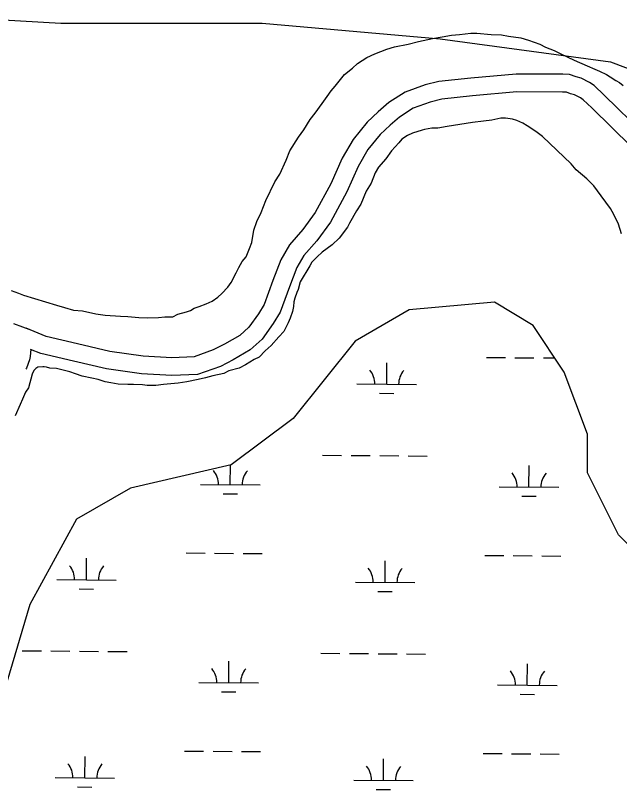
# Model space of a CAD drawing. Extents: x 3271442 to 3309282, y 752266 to 777610.
# Drawn here: x 3302496 to 3303511, y 773303 to 774603 of the extents above; entities that cross this region are included whole.
import ezdxf

# ---------------------------------------------------------------- set-up
doc = ezdxf.new("R2010")
doc.units = 0
for name, color, linetype in [('V-ROAD-CNTR', 7, 'Continuous'), ('V-SITE-VEGE', 7, 'Continuous'), ('V-WETL-SWMP', 7, 'Continuous')]:
    doc.layers.add(name, color=color, linetype=linetype)

msp = doc.modelspace()

# ---------------------------------------------------------------- linework, layer by layer
at = {"layer": 'V-ROAD-CNTR'}
for points in [[(3303552, 774404.6), (3303485.3, 774469.6), (3303468.7, 774485.4), (3303460.5, 774490.8), (3303446.5, 774497.7), (3303438.2, 774500.3), (3303427.4, 774504), (3303415.7, 774504.4), (3303337.5, 774504.8), (3303261.2, 774497.8), (3303207.7, 774492.2), (3303184.3, 774486.7), (3303151, 774474.6), (3303123.5, 774456.8), (3303105.4, 774441.2), (3303087, 774423.8), (3303063.4, 774395), (3303045.2, 774363.3), (3303026.1, 774320.5), (3302999.8, 774272.3), (3302979.2, 774243.6), (3302956.3, 774218.1), (3302941.8, 774192.9), (3302928.6, 774157.8), (3302913.8, 774117.9), (3302904.2, 774102.3), (3302888.2, 774079.5), (3302872.9, 774065.9), (3302847.5, 774051.1), (3302828.4, 774041.3), (3302796.3, 774029.7), (3302758.9, 774028.3), (3302710.9, 774030.9), (3302654.7, 774038.9), (3302600.3, 774051.8), (3302547.7, 774064.1), (3302513.8, 774077.9)], [(3303531.3, 774382.8), (3303464.5, 774448), (3303449.9, 774461.8), (3303445.5, 774464.7), (3303435.3, 774469.7), (3303428.7, 774471.8), (3303421.9, 774474.2), (3303415.2, 774474.4), (3303338.8, 774474.8), (3303264.2, 774468), (3303212.8, 774462.5), (3303192.9, 774457.9), (3303164.5, 774447.6), (3303141.5, 774432.7), (3303125.5, 774418.9), (3303109, 774403.3), (3303088.2, 774377.9), (3303071.9, 774349.6), (3303053, 774307.2), (3303025.3, 774256.3), (3303002.6, 774224.8), (3302980.7, 774200.3), (3302969, 774180.1), (3302956.7, 774147.3), (3302940.9, 774104.7), (3302929.3, 774085.8), (3302910.8, 774059.3), (3302890.6, 774041.5), (3302861.9, 774024.7), (3302840.4, 774013.7), (3302802.1, 773999.9), (3302758.6, 773998.2), (3302707.9, 774001), (3302649.1, 774009.4), (3302593.4, 774022.6), (3302538.6, 774035.4), (3302521.3, 774042.4)], [(3302492.7, 774086), (3302522.9, 774074.5)], [(3302521.7, 774042.6), (3302520.9, 774030.6), (3302519.5, 774024.8), (3302514.3, 774010.6), (3302513.4, 774008.9)]]:
    msp.add_lwpolyline(points, dxfattribs=at)
at = {"layer": 'V-SITE-VEGE'}
for p, q in [((3303173.2, 774559.7), (3303197.1, 774564.5)), ((3303197.1, 774564.5), (3303213.3, 774567.4)), ((3303213.3, 774567.4), (3303228.7, 774570.2)), ((3303228.7, 774570.2), (3303242.3, 774571.3)), ((3303242.3, 774571.3), (3303261.1, 774573.4)), ((3303261.1, 774573.4), (3303271.4, 774573.6)), ((3303271.4, 774573.6), (3303295.5, 774571.5)), ((3303295.5, 774571.5), (3303312.6, 774571)), ((3303312.6, 774571), (3303324.6, 774568.6)), ((3303324.6, 774568.6), (3303345.2, 774565.6)), ((3303345.2, 774565.6), (3303358.2, 774561.6)), ((3303120.3, 774546.7), (3303133.1, 774550.4)), ((3303133.1, 774550.4), (3303156.1, 774555.1)), ((3303156.1, 774555.1), (3303173.2, 774559.7)), ((3303358.2, 774561.6), (3303377.1, 774555.1)), ((3303377.1, 774555.1), (3303386.7, 774550.1)), ((3303386.7, 774550.1), (3303401.3, 774544.4)), ((3303086.3, 774532.4), (3303099.9, 774538.6)), ((3303099.9, 774538.6), (3303120.3, 774546.7)), ((3303401.3, 774544.4), (3303412.6, 774538.6)), ((3303412.6, 774538.6), (3303435.1, 774527.9)), ((3303071.1, 774522.7), (3303086.3, 774532.4)), ((3303435.1, 774527.9), (3303456.6, 774518.9)), ((3303049.2, 774504.3), (3303062.7, 774514.8)), ((3303062.7, 774514.8), (3303071.1, 774522.7)), ((3303456.6, 774518.9), (3303469.6, 774513.1)), ((3303469.6, 774513.1), (3303477.4, 774509.9)), ((3303042.5, 774495.6), (3303049.2, 774504.3)), ((3303477.4, 774509.9), (3303489.5, 774504.1)), ((3303489.5, 774504.1), (3303495.6, 774499.9)), ((3303495.6, 774499.9), (3303505.1, 774494.1)), ((3303026.6, 774476.4), (3303033.3, 774484.3)), ((3303033.3, 774484.3), (3303042.5, 774495.6)), ((3303505.1, 774494.1), (3303511.1, 774490.8)), ((3303511.1, 774490.8), (3303517.2, 774485.8)), ((3303019.9, 774466.9), (3303026.6, 774476.4)), ((3303011.5, 774455.6), (3303019.9, 774466.9)), ((3302999.9, 774439.1), (3303011.5, 774455.6)), ((3302991.5, 774428.6), (3302999.9, 774439.1)), ((3302980.7, 774411.3), (3302991.5, 774428.6)), ((3303264, 774423.6), (3303221.3, 774416.7)), ((3303282.8, 774425.6), (3303264, 774423.6)), ((3303296.5, 774427.6), (3303282.8, 774425.6)), ((3303311.8, 774430.5), (3303296.5, 774427.6)), ((3303319.5, 774430.6), (3303311.8, 774430.5)), ((3303331.6, 774429.1), (3303319.5, 774430.6)), ((3303338.5, 774426.7), (3303331.6, 774429.1)), ((3303348.8, 774422.6), (3303338.5, 774426.7)), ((3303355.8, 774417.6), (3303348.8, 774422.6)), ((3302971.5, 774399.1), (3302980.7, 774411.3)), ((3303179.4, 774410.8), (3303163.3, 774405.4)), ((3303183.7, 774411.7), (3303179.4, 774410.8)), ((3303195.7, 774413.7), (3303183.7, 774411.7)), ((3303205.9, 774413.9), (3303195.7, 774413.7)), ((3303221.3, 774416.7), (3303205.9, 774413.9)), ((3303370.5, 774408.5), (3303355.8, 774417.6)), ((3303381.8, 774400.1), (3303370.5, 774408.5)), ((3302957.4, 774375.7), (3302971.5, 774399.1)), ((3303145.5, 774395.6), (3303140.4, 774389.5)), ((3303154.8, 774401.8), (3303145.5, 774395.6)), ((3303163.3, 774405.4), (3303154.8, 774401.8)), ((3303429.8, 774353.9), (3303381.8, 774400.1)), ((3303140.4, 774389.5), (3303127.9, 774375.6)), ((3302950.8, 774360.2), (3302957.4, 774375.7)), ((3303127.9, 774375.6), (3303118.7, 774362.5)), ((3302940.1, 774336.9), (3302950.8, 774360.2)), ((3303118.7, 774362.5), (3303106.1, 774348.6)), ((3303438.6, 774343.8), (3303429.8, 774353.9)), ((3303106.1, 774348.6), (3303100.3, 774339.1)), ((3303456, 774328.7), (3303438.6, 774343.8)), ((3302931.8, 774323.9), (3302940.1, 774336.9)), ((3303100.3, 774339.1), (3303093.8, 774321.8)), ((3303468.2, 774316.9), (3303456, 774328.7)), ((3302917, 774292.7), (3302931.8, 774323.9)), ((3303093.8, 774321.8), (3303085.5, 774307.9)), ((3303480.5, 774300), (3303468.2, 774316.9)), ((3303085.5, 774307.9), (3303076.4, 774286.3)), ((3302908.8, 774272), (3302917, 774292.7)), ((3303496.3, 774278.9), (3303480.5, 774300)), ((3303076.4, 774286.3), (3303068.9, 774275.1)), ((3303501.7, 774268.8), (3303496.3, 774278.9)), ((3302901.4, 774257.3), (3302908.8, 774272)), ((3303068.9, 774275.1), (3303057.4, 774254.3)), ((3303509.7, 774252.6), (3303501.7, 774268.8)), ((3302896.5, 774242.7), (3302901.4, 774257.3)), ((3303057.4, 774254.3), (3303054.1, 774247.4)), ((3303514.3, 774236.4), (3303509.7, 774252.6)), ((3302893.5, 774222), (3302896.5, 774242.7)), ((3303054.1, 774247.4), (3303039.8, 774229.1)), ((3303039.8, 774229.1), (3303028.1, 774217.8)), ((3302883.7, 774197.9), (3302889.4, 774211.7)), ((3302889.4, 774211.7), (3302893.5, 774222)), ((3303028.1, 774217.8), (3303011.2, 774205.4)), ((3302877, 774190), (3302883.7, 774197.9)), ((3303011.2, 774205.4), (3303002.8, 774197.6)), ((3302871.2, 774179.6), (3302877, 774190)), ((3302994.3, 774188.8), (3302991, 774182.8)), ((3303002.8, 774197.6), (3302994.3, 774188.8)), ((3302867, 774171), (3302871.2, 774179.6)), ((3302991, 774182.8), (3302974.4, 774155.9)), ((3302858.8, 774154.6), (3302867, 774171)), ((3302842.9, 774136.3), (3302852.9, 774146.7)), ((3302852.9, 774146.7), (3302858.8, 774154.6)), ((3302974.4, 774155.9), (3302971.2, 774143)), ((3302489, 774141.5), (3302501.1, 774136.6)), ((3302501.1, 774136.6), (3302509.7, 774133.3)), ((3302509.7, 774133.3), (3302564.8, 774116.4)), ((3302836.1, 774130.1), (3302842.9, 774136.3)), ((3302968.8, 774137.8), (3302965.5, 774128.3)), ((3302971.2, 774143), (3302968.8, 774137.8)), ((3302816.6, 774118.6), (3302826.8, 774123.1)), ((3302826.8, 774123.1), (3302836.1, 774130.1)), ((3302963.9, 774122.3), (3302963.2, 774114.6)), ((3302965.5, 774128.3), (3302963.9, 774122.3)), ((3302564.8, 774116.4), (3302578.6, 774112.4)), ((3302578.6, 774112.4), (3302593.3, 774108.4)), ((3302593.3, 774108.4), (3302608.7, 774107)), ((3302608.7, 774107), (3302631.1, 774102.3)), ((3302783.5, 774105.2), (3302790.3, 774107.9)), ((3302790.3, 774107.9), (3302796.2, 774111.4)), ((3302796.2, 774111.4), (3302804.7, 774114.1)), ((3302804.7, 774114.1), (3302816.6, 774118.6)), ((3302963.2, 774114.6), (3302961.7, 774106)), ((3302631.1, 774102.3), (3302646.5, 774100)), ((3302646.5, 774100), (3302672.3, 774097.9)), ((3302672.3, 774097.9), (3302685.1, 774097.3)), ((3302685.1, 774097.3), (3302703.1, 774095.9)), ((3302703.1, 774095.9), (3302717.7, 774095.3)), ((3302717.7, 774095.3), (3302736.6, 774095.7)), ((3302736.6, 774095.7), (3302746.8, 774096.8)), ((3302746.8, 774096.8), (3302760.5, 774097)), ((3302760.5, 774097), (3302769, 774101.5)), ((3302769, 774101.5), (3302783.5, 774105.2)), ((3302957.6, 774094.8), (3302954.3, 774087)), ((3302961.7, 774106), (3302957.6, 774094.8)), ((3302954.3, 774087), (3302946.9, 774072.3)), ((3302946.9, 774072.3), (3302938.5, 774063.6)), ((3302938.5, 774063.6), (3302925.9, 774048.8)), ((3302925.9, 774048.8), (3302915.8, 774040)), ((3302905.7, 774029.5), (3302897.2, 774025.1)), ((3302915.8, 774040), (3302905.7, 774029.5)), ((3302882.8, 774016.2), (3302871.8, 774010.9)), ((3302897.2, 774025.1), (3302882.8, 774016.2)), ((3302526.7, 774006.9), (3302524.2, 774000.8)), ((3302530, 774010.4), (3302526.7, 774006.9)), ((3302533.4, 774012.2), (3302530, 774010.4)), ((3302542, 774013.2), (3302533.4, 774012.2)), ((3302544.5, 774013.2), (3302542, 774013.2)), ((3302548, 774012.4), (3302544.5, 774013.2)), ((3302554, 774010.8), (3302548, 774012.4)), ((3302565.1, 774010.2), (3302554, 774010.8)), ((3302573.8, 774007.8), (3302565.1, 774010.2)), ((3302587.5, 774004.6), (3302573.8, 774007.8)), ((3302597, 774001.4), (3302587.5, 774004.6)), ((3302854.8, 774006.3), (3302846.3, 774001.8)), ((3302871.8, 774010.9), (3302854.8, 774006.3)), ((3302524.2, 774000.8), (3302517.8, 773977.6)), ((3302608.2, 773997.3), (3302597, 774001.4)), ((3302624.6, 773994.2), (3302608.2, 773997.3)), ((3302634.9, 773991.8), (3302624.6, 773994.2)), ((3302647, 773987.8), (3302634.9, 773991.8)), ((3302802.8, 773991.6), (3302784, 773987.8)), ((3302815.6, 773994.4), (3302802.8, 773991.6)), ((3302827.5, 773998.1), (3302815.6, 773994.4)), ((3302846.3, 774001.8), (3302827.5, 773998.1)), ((3302517.8, 773977.6), (3302512.8, 773970.6)), ((3302656.4, 773986.2), (3302647, 773987.8)), ((3302668.4, 773983.9), (3302656.4, 773986.2)), ((3302684.7, 773983.3), (3302668.4, 773983.9)), ((3302694.2, 773983.5), (3302684.7, 773983.3)), ((3302709.6, 773983), (3302694.2, 773983.5)), ((3302717.3, 773981.4), (3302709.6, 773983)), ((3302731.9, 773981.7), (3302717.3, 773981.4)), ((3302744.7, 773983.6), (3302731.9, 773981.7)), ((3302769.5, 773985.8), (3302744.7, 773983.6)), ((3302784, 773987.8), (3302769.5, 773985.8)), ((3302512.8, 773970.6), (3302507.9, 773958.6)), ((3302507.9, 773958.6), (3302503.8, 773949.9)), ((3302503.8, 773949.9), (3302495.6, 773930.9))]:
    msp.add_line(p, q, dxfattribs=at)
at = {"layer": 'V-WETL-SWMP'}
for p, q in [((3302351.2, 774603.2), (3302572.4, 774590.2)), ((3302572.4, 774590.2), (3302910.7, 774590.2)), ((3302910.7, 774590.2), (3303210, 774564.2)), ((3303210, 774564.2), (3303496.2, 774525.1)), ((3303496.2, 774525.1), (3303704.4, 774447)), ((3303301, 774121.5), (3303157.9, 774108.5)), ((3303366.1, 774082.4), (3303301, 774121.5)), ((3303157.9, 774108.5), (3303066.8, 774056.4)), ((3303418.1, 774004.3), (3303366.1, 774082.4)), ((3303066.8, 774056.4), (3302962.7, 773926.2)), ((3303287.4, 774028.8), (3303319.4, 774028.6)), ((3303119.9, 773983.8), (3303120.2, 774019.8)), ((3303335.4, 774028.4), (3303367.4, 774028.2)), ((3303383.4, 774028), (3303402.4, 774027.9)), ((3303457.2, 773900.1), (3303418.1, 774004.3)), ((3303069.9, 773984.2), (3303169.9, 773983.4)), ((3303107.8, 773968.5), (3303131.8, 773968.3)), ((3302962.7, 773926.2), (3302858.7, 773848.1)), ((3303457.2, 773835), (3303457.2, 773900.1)), ((3303012.1, 773864.6), (3303044.1, 773864.3)), ((3303060.1, 773864.2), (3303092.1, 773863.9)), ((3303108.1, 773863.8), (3303140.1, 773863.5)), ((3303156.1, 773863.4), (3303188.1, 773863.1)), ((3302858.7, 773848.1), (3302689.5, 773809)), ((3302857.1, 773815.1), (3302857.4, 773847.8)), ((3303359, 773811), (3303359.3, 773847)), ((3303509.2, 773730.9), (3303457.2, 773835)), ((3302689.5, 773809), (3302598.4, 773756.9)), ((3302807.1, 773815.5), (3302907.1, 773814.7)), ((3303309, 773811.4), (3303409, 773810.6)), ((3302845, 773799.8), (3302869, 773799.6)), ((3303346.9, 773795.7), (3303370.9, 773795.5)), ((3302598.4, 773756.9), (3302520.4, 773613.7)), ((3303639.3, 773600.7), (3303509.2, 773730.9)), ((3302615.3, 773655.3), (3302615.6, 773691.3)), ((3302782.7, 773700.3), (3302814.7, 773700)), ((3302830.7, 773699.9), (3302862.7, 773699.6)), ((3302878.7, 773699.5), (3302910.7, 773699.3)), ((3303284.6, 773696.2), (3303316.6, 773695.9)), ((3303332.6, 773695.8), (3303364.6, 773695.5)), ((3303380.6, 773695.4), (3303412.6, 773695.1)), ((3303117.2, 773651.1), (3303117.5, 773687.1)), ((3302565.3, 773655.7), (3302665.3, 773654.8)), ((3302603.2, 773639.9), (3302627.2, 773639.7)), ((3303067.2, 773651.5), (3303167.2, 773650.7)), ((3303105.1, 773635.8), (3303129.1, 773635.6)), ((3302520.4, 773613.7), (3302481.3, 773483.5)), ((3302507.5, 773536.1), (3302539.5, 773535.8)), ((3302555.5, 773535.7), (3302587.5, 773535.4)), ((3302603.5, 773535.3), (3302635.5, 773535)), ((3302651.5, 773534.9), (3302683.5, 773534.6)), ((3303009.4, 773531.9), (3303041.4, 773531.7)), ((3303057.4, 773531.5), (3303089.4, 773531.3)), ((3303105.4, 773531.1), (3303137.4, 773530.9)), ((3303153.4, 773530.7), (3303185.4, 773530.5)), ((3302854.4, 773482.5), (3302854.7, 773518.5)), ((3303356.2, 773478.3), (3303356.5, 773514.3)), ((3302804.4, 773482.9), (3302904.4, 773482.1)), ((3303306.2, 773478.7), (3303406.2, 773477.9)), ((3302842.2, 773467.1), (3302866.2, 773466.9)), ((3303344.1, 773463), (3303368.1, 773462.8)), ((3302780, 773367.6), (3302812, 773367.4)), ((3302828, 773367.2), (3302860, 773367)), ((3302876, 773366.9), (3302908, 773366.6)), ((3302612.6, 773322.6), (3302612.9, 773358.6)), ((3303114.5, 773318.5), (3303114.7, 773354.5)), ((3303281.9, 773363.5), (3303313.9, 773363.2)), ((3303329.9, 773363.1), (3303361.9, 773362.8)), ((3303377.9, 773362.7), (3303409.9, 773362.5)), ((3302562.6, 773323), (3302662.6, 773322.2)), ((3303064.5, 773318.9), (3303164.4, 773318)), ((3302600.4, 773307.3), (3302624.4, 773307.1)), ((3303102.3, 773303.1), (3303126.3, 773302.9))]:
    msp.add_line(p, q, dxfattribs=at)
for centre, start, end in [((3303064.7, 773984.7), 358.7563, 40.2999), ((3303175.2, 773983.8), 138.7563, 180.2999), ((3302801.9, 773816.1), 358.7563, 40.2999), ((3302912.3, 773815.1), 138.7563, 180.2999), ((3303303.8, 773811.9), 358.7563, 40.2999), ((3303414.2, 773811), 138.7563, 180.2999), ((3302560.1, 773656.2), 358.7563, 40.2999), ((3302670.5, 773655.3), 138.7563, 180.2999), ((3303062, 773652), 358.7563, 40.2999), ((3303172.4, 773651.1), 138.7563, 180.2999), ((3302799.1, 773483.4), 358.7563, 40.2999), ((3302909.6, 773482.5), 138.7563, 180.2999), ((3303301, 773479.3), 358.7563, 40.2999), ((3303411.5, 773478.4), 138.7563, 180.2999), ((3302557.3, 773323.5), 358.7563, 40.2999), ((3302667.8, 773322.6), 138.7563, 180.2999), ((3303059.2, 773319.4), 358.7563, 40.2999), ((3303169.7, 773318.5), 138.7563, 180.2999)]:
    msp.add_arc(centre, 35.2, start, end, dxfattribs=at)

doc.saveas('drawing.dxf')
